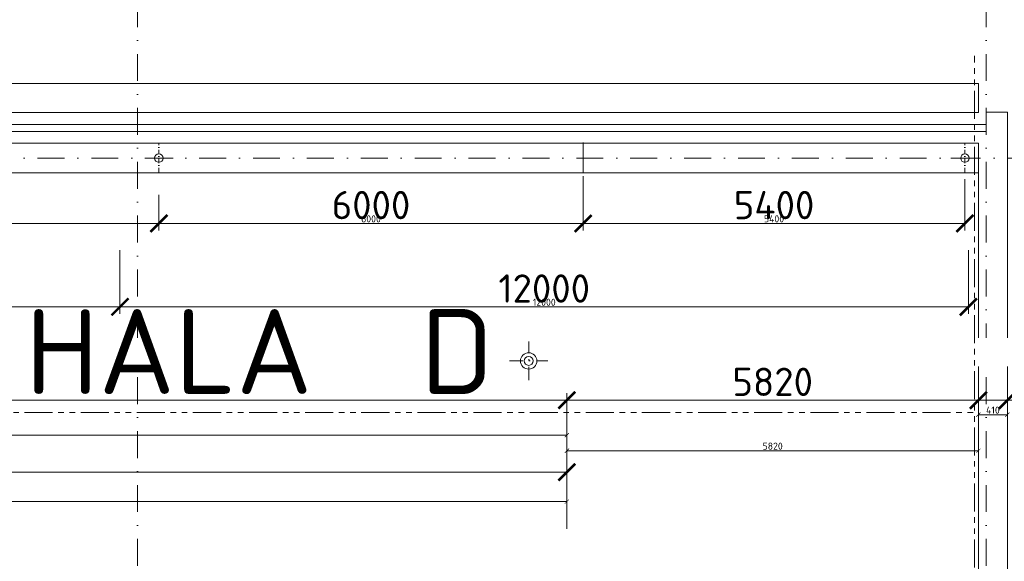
# Model space of a CAD drawing. Header units: millimetres. Extents: x -15830 to 4680139, y -28864 to 2281735.
# Tile 483 of 577: x 338811 to 352735, y 319879 to 327541. Entities that reach past the tile are written whole.
import ezdxf
from ezdxf import colors
from ezdxf.entities.mleader import LeaderData, LeaderLine
from ezdxf.math import Vec2, Vec3

# ---------------------------------------------------------------- set-up
doc = ezdxf.new("R2010")
doc.units = ezdxf.units.MM
for name, pattern in [('CENTERX2', [101.6, 63.5, -12.7, 12.7, -12.7]), ('DASHDOT', [25.4, 12.7, -6.35, 0, -6.35]), ('PHANTOM2', [31.75, 15.875, -3.175, 3.175, -3.175, 3.175, -3.175])]:
    doc.linetypes.add(name, pattern=pattern)
for name, color, linetype, lineweight in [('A99_N_koty-200', 5, 'Continuous', 5), ('A99_N_koty-200 @ 200', 5, 'Continuous', 5), ('A99_N_koty-200 @ 50', 5, 'Continuous', 5), ('A99_N_txt-popis-200', 240, 'Continuous', 5), ('A99_N_txt-popis-50 @ 200', 240, 'Continuous', 9), ('A99_S_kce-demolice', 30, 'Continuous', 20), ('A99_S_kce-pohl', 7, 'Continuous', 5), ('A99_S_osy', 1, 'CENTERX2', 5)]:
    doc.layers.add(name, color=color, linetype=linetype, lineweight=lineweight)
doc.styles.add('A99_kota', font='isocpeur.ttf', dxfattribs={"height": 2})
doc.styles.add('A99_popis', font='isocpeur.ttf')
doc.styles.add('ad_popis 100', font='isocpeur.ttf', dxfattribs={"height": 200})
doc.dimstyles.new('A99_kota_200 new', dxfattribs={"dimscale": 200, "dimtxt": 2, "dimasz": 1.2, "dimexe": 0.5, "dimexo": 1.5, "dimgap": 0.3, "dimtad": 1, "dimdec": 0, "dimzin": 3, "dimdsep": 46, "dimtxsty": 'A99_kota', "dimblk": 'ARCHTICK', "dimcen": 2.5, "dimazin": 2, "dimtfac": 0.75, "dimtdec": 0, "dimtmove": 2, "dimatfit": 0, "dimfxl": 0, "dimtolj": 1, "dimtzin": 0, "dimlwd": 5, "dimlwe": 5, "dimarcsym": 0})

# ---------------------------------------------------------------- blocks, each defined once
blk = doc.blocks.new('_ArchTick')
at = {"color": 0, "linetype": 'ByBlock', "const_width": 0.15}
blk.add_lwpolyline([(-0.5, -0.5), (0.5, 0.5)], dxfattribs=at)
blk = doc.blocks.new('*D73')
at = {"layer": 'A99_N_koty-200', "color": 0, "linetype": 'Continuous', "lineweight": 5, "transparency": 16777216}
for p, q in [((346549, 321358), (346549, 322258)), ((352369, 321758), (352369, 322258)), ((346549, 322158), (352369, 322158))]:
    blk.add_line(p, q, dxfattribs=at)
at = {"layer": 'Defpoints', "color": 0, "linetype": 'Continuous', "transparency": 16777216}
for p in [(352369, 322158), (352369, 321458), (346549, 319538)]:
    blk.add_point(p, dxfattribs=at)
at = {"layer": 'A99_N_koty-200', "color": 0, "linetype": 'Continuous', "lineweight": 5, "transparency": 16777216, "xscale": 240, "yscale": 240, "zscale": 240, "rotation": 180}
blk.add_blockref('_ArchTick', (346549, 322158), dxfattribs=at)
at = {"layer": 'A99_N_koty-200', "color": 0, "linetype": 'Continuous', "lineweight": 5, "transparency": 16777216, "xscale": 240, "yscale": 240, "zscale": 240}
blk.add_blockref('_ArchTick', (352369, 322158), dxfattribs=at)
at = {"layer": 'A99_N_koty-200', "color": 0, "linetype": 'Continuous', "transparency": 16777216, "insert": (349459, 322418), "char_height": 400, "attachment_point": 5, "style": 'A99_kota'}
blk.add_mtext('\\A1;5820', dxfattribs=at)
blk = doc.blocks.new('*D74')
at = {"layer": 'A99_N_koty-200', "color": 0, "linetype": 'Continuous', "lineweight": 5, "transparency": 16777216}
for p, q in [((346549, 321243), (346549, 321468)), ((346549, 321443), (352369, 321443)), ((352369, 321443), (352369, 321418))]:
    blk.add_line(p, q, dxfattribs=at)
at = {"layer": 'Defpoints', "color": 0, "linetype": 'Continuous', "transparency": 16777216}
for p in [(352369, 321458), (352369, 321443), (346549, 319538)]:
    blk.add_point(p, dxfattribs=at)
at = {"layer": 'A99_N_koty-200', "color": 0, "linetype": 'Continuous', "lineweight": 5, "transparency": 16777216, "xscale": 60, "yscale": 60, "zscale": 60, "rotation": 180}
blk.add_blockref('_ArchTick', (346549, 321443), dxfattribs=at)
at = {"layer": 'A99_N_koty-200', "color": 0, "linetype": 'Continuous', "lineweight": 5, "transparency": 16777216, "xscale": 60, "yscale": 60, "zscale": 60}
blk.add_blockref('_ArchTick', (352369, 321443), dxfattribs=at)
at = {"layer": 'A99_N_koty-200', "color": 0, "linetype": 'Continuous', "transparency": 16777216, "insert": (349459, 321508), "char_height": 100, "attachment_point": 5, "style": 'A99_kota'}
blk.add_mtext('\\A1;5820', dxfattribs=at)
blk = doc.blocks.new('*D75')
at = {"layer": 'A99_N_koty-200', "color": 0, "linetype": 'Continuous', "lineweight": 5, "transparency": 16777216}
for p, q in [((352369, 322158), (352369, 322258)), ((352779, 322158), (352779, 322258)), ((352369, 322158), (352129, 322158)), ((352779, 322158), (352369, 322158)), ((352779, 322158), (353019, 322158))]:
    blk.add_line(p, q, dxfattribs=at)
at = {"layer": 'Defpoints', "color": 0, "linetype": 'Continuous', "transparency": 16777216}
for p in [(352369, 322158), (352369, 322158), (352779, 321923)]:
    blk.add_point(p, dxfattribs=at)
at = {"layer": 'A99_N_koty-200', "color": 0, "linetype": 'Continuous', "lineweight": 5, "transparency": 16777216, "xscale": 240, "yscale": 240, "zscale": 240}
blk.add_blockref('_ArchTick', (352369, 322158), dxfattribs=at)
at = {"layer": 'A99_N_koty-200', "color": 0, "linetype": 'Continuous', "lineweight": 5, "transparency": 16777216, "xscale": 240, "yscale": 240, "zscale": 240, "rotation": 180}
blk.add_blockref('_ArchTick', (352779, 322158), dxfattribs=at)
at = {"layer": 'A99_N_koty-200', "color": 0, "linetype": 'Continuous', "transparency": 16777216, "insert": (353429, 322453), "char_height": 400, "attachment_point": 5, "style": 'A99_kota'}
blk.add_mtext('\\A1;410', dxfattribs=at)
blk = doc.blocks.new('*D76')
at = {"layer": 'A99_N_koty-200', "color": 0, "linetype": 'Continuous', "lineweight": 5, "transparency": 16777216}
for p, q in [((352369, 322083), (352369, 321928)), ((352779, 321953), (352369, 321953)), ((352779, 321953), (352779, 321978))]:
    blk.add_line(p, q, dxfattribs=at)
at = {"layer": 'Defpoints', "color": 0, "linetype": 'Continuous', "transparency": 16777216}
for p in [(352369, 322158), (352369, 321953), (352779, 321923)]:
    blk.add_point(p, dxfattribs=at)
at = {"layer": 'A99_N_koty-200', "color": 0, "linetype": 'Continuous', "lineweight": 5, "transparency": 16777216, "xscale": 60, "yscale": 60, "zscale": 60, "rotation": 180}
blk.add_blockref('_ArchTick', (352369, 321953), dxfattribs=at)
at = {"layer": 'A99_N_koty-200', "color": 0, "linetype": 'Continuous', "lineweight": 5, "transparency": 16777216, "xscale": 60, "yscale": 60, "zscale": 60}
blk.add_blockref('_ArchTick', (352779, 321953), dxfattribs=at)
at = {"layer": 'A99_N_koty-200', "color": 0, "linetype": 'Continuous', "transparency": 16777216, "insert": (352574, 322018), "char_height": 100, "attachment_point": 5, "style": 'A99_kota'}
blk.add_mtext('\\A1;410', dxfattribs=at)
blk = doc.blocks.new('*D510')
at = {"layer": 'A99_N_koty-200', "color": 0, "linetype": 'Continuous', "lineweight": 5, "transparency": 16777216}
for p, q in [((328229, 324278), (328229, 323378)), ((340229, 324278), (340229, 323378)), ((328229, 323478), (340229, 323478))]:
    blk.add_line(p, q, dxfattribs=at)
at = {"layer": 'Defpoints', "color": 0, "linetype": 'Continuous', "transparency": 16777216}
for p in [(328229, 325583), (340229, 325583), (340229, 323478)]:
    blk.add_point(p, dxfattribs=at)
at = {"layer": 'A99_N_koty-200', "color": 0, "linetype": 'Continuous', "lineweight": 5, "transparency": 16777216, "xscale": 240, "yscale": 240, "zscale": 240, "rotation": 180}
blk.add_blockref('_ArchTick', (328229, 323478), dxfattribs=at)
at = {"layer": 'A99_N_koty-200', "color": 0, "linetype": 'Continuous', "lineweight": 5, "transparency": 16777216, "xscale": 240, "yscale": 240, "zscale": 240}
blk.add_blockref('_ArchTick', (340229, 323478), dxfattribs=at)
at = {"layer": 'A99_N_koty-200', "color": 0, "linetype": 'Continuous', "transparency": 16777216, "insert": (334229, 323738), "char_height": 400, "attachment_point": 5, "style": 'A99_kota'}
blk.add_mtext('\\A1;12000', dxfattribs=at)
blk = doc.blocks.new('*D511')
at = {"layer": 'A99_N_koty-200', "color": 0, "linetype": 'Continuous', "lineweight": 5, "transparency": 16777216}
for p, q in [((328229, 323678), (328229, 323453)), ((340229, 323678), (340229, 323453)), ((328229, 323478), (340229, 323478))]:
    blk.add_line(p, q, dxfattribs=at)
at = {"layer": 'Defpoints', "color": 0, "linetype": 'Continuous', "transparency": 16777216}
for p in [(328229, 325583), (340229, 325583), (340229, 323478)]:
    blk.add_point(p, dxfattribs=at)
at = {"layer": 'A99_N_koty-200', "color": 0, "linetype": 'Continuous', "lineweight": 5, "transparency": 16777216, "xscale": 60, "yscale": 60, "zscale": 60, "rotation": 180}
blk.add_blockref('_ArchTick', (328229, 323478), dxfattribs=at)
at = {"layer": 'A99_N_koty-200', "color": 0, "linetype": 'Continuous', "lineweight": 5, "transparency": 16777216, "xscale": 60, "yscale": 60, "zscale": 60}
blk.add_blockref('_ArchTick', (340229, 323478), dxfattribs=at)
at = {"layer": 'A99_N_koty-200', "color": 0, "linetype": 'Continuous', "transparency": 16777216, "insert": (334229, 323543), "char_height": 100, "attachment_point": 5, "style": 'A99_kota'}
blk.add_mtext('\\A1;12000', dxfattribs=at)
blk = doc.blocks.new('*D514')
at = {"layer": 'A99_N_koty-200', "color": 0, "linetype": 'Continuous', "lineweight": 5, "transparency": 16777216}
for p, q in [((334779, 325312), (334779, 324558)), ((340779, 325063), (340779, 324558)), ((340779, 324658), (334779, 324658))]:
    blk.add_line(p, q, dxfattribs=at)
at = {"layer": 'Defpoints', "color": 0, "linetype": 'Continuous', "transparency": 16777216}
for p in [(334779, 325612), (340779, 325363), (334779, 324658)]:
    blk.add_point(p, dxfattribs=at)
at = {"layer": 'A99_N_koty-200', "color": 0, "linetype": 'Continuous', "lineweight": 5, "transparency": 16777216, "xscale": 240, "yscale": 240, "zscale": 240, "rotation": 180}
blk.add_blockref('_ArchTick', (334779, 324658), dxfattribs=at)
at = {"layer": 'A99_N_koty-200', "color": 0, "linetype": 'Continuous', "lineweight": 5, "transparency": 16777216, "xscale": 240, "yscale": 240, "zscale": 240}
blk.add_blockref('_ArchTick', (340779, 324658), dxfattribs=at)
at = {"layer": 'A99_N_koty-200', "color": 0, "linetype": 'Continuous', "transparency": 16777216, "insert": (337779, 324918), "char_height": 400, "attachment_point": 5, "style": 'A99_kota'}
blk.add_mtext('\\A1;6000', dxfattribs=at)
blk = doc.blocks.new('*D515')
at = {"layer": 'A99_N_koty-200', "color": 0, "linetype": 'Continuous', "lineweight": 5, "transparency": 16777216}
for p, q in [((334779, 324858), (334779, 324633)), ((340779, 324858), (340779, 324633)), ((340779, 324658), (334779, 324658))]:
    blk.add_line(p, q, dxfattribs=at)
at = {"layer": 'Defpoints', "color": 0, "linetype": 'Continuous', "transparency": 16777216}
for p in [(334779, 325612), (340779, 325363), (334779, 324658)]:
    blk.add_point(p, dxfattribs=at)
at = {"layer": 'A99_N_koty-200', "color": 0, "linetype": 'Continuous', "lineweight": 5, "transparency": 16777216, "xscale": 60, "yscale": 60, "zscale": 60, "rotation": 180}
blk.add_blockref('_ArchTick', (334779, 324658), dxfattribs=at)
at = {"layer": 'A99_N_koty-200', "color": 0, "linetype": 'Continuous', "lineweight": 5, "transparency": 16777216, "xscale": 60, "yscale": 60, "zscale": 60}
blk.add_blockref('_ArchTick', (340779, 324658), dxfattribs=at)
at = {"layer": 'A99_N_koty-200', "color": 0, "linetype": 'Continuous', "transparency": 16777216, "insert": (337779, 324723), "char_height": 100, "attachment_point": 5, "style": 'A99_kota'}
blk.add_mtext('\\A1;6000', dxfattribs=at)
blk = doc.blocks.new('*D516')
at = {"layer": 'A99_N_koty-200', "color": 0, "linetype": 'Continuous', "lineweight": 5, "transparency": 16777216}
for p, q in [((340229, 324278), (340229, 323378)), ((352229, 324278), (352229, 323378)), ((340229, 323478), (352229, 323478))]:
    blk.add_line(p, q, dxfattribs=at)
at = {"layer": 'Defpoints', "color": 0, "linetype": 'Continuous', "transparency": 16777216}
for p in [(340229, 325583), (352229, 325583), (352229, 323478)]:
    blk.add_point(p, dxfattribs=at)
at = {"layer": 'A99_N_koty-200', "color": 0, "linetype": 'Continuous', "lineweight": 5, "transparency": 16777216, "xscale": 240, "yscale": 240, "zscale": 240, "rotation": 180}
blk.add_blockref('_ArchTick', (340229, 323478), dxfattribs=at)
at = {"layer": 'A99_N_koty-200', "color": 0, "linetype": 'Continuous', "lineweight": 5, "transparency": 16777216, "xscale": 240, "yscale": 240, "zscale": 240}
blk.add_blockref('_ArchTick', (352229, 323478), dxfattribs=at)
at = {"layer": 'A99_N_koty-200', "color": 0, "linetype": 'Continuous', "transparency": 16777216, "insert": (346229, 323738), "char_height": 400, "attachment_point": 5, "style": 'A99_kota'}
blk.add_mtext('\\A1;12000', dxfattribs=at)
blk = doc.blocks.new('*D517')
at = {"layer": 'A99_N_koty-200', "color": 0, "linetype": 'Continuous', "lineweight": 5, "transparency": 16777216}
for p, q in [((340229, 323678), (340229, 323453)), ((352229, 323678), (352229, 323453)), ((340229, 323478), (352229, 323478))]:
    blk.add_line(p, q, dxfattribs=at)
at = {"layer": 'Defpoints', "color": 0, "linetype": 'Continuous', "transparency": 16777216}
for p in [(340229, 325583), (352229, 325583), (352229, 323478)]:
    blk.add_point(p, dxfattribs=at)
at = {"layer": 'A99_N_koty-200', "color": 0, "linetype": 'Continuous', "lineweight": 5, "transparency": 16777216, "xscale": 60, "yscale": 60, "zscale": 60, "rotation": 180}
blk.add_blockref('_ArchTick', (340229, 323478), dxfattribs=at)
at = {"layer": 'A99_N_koty-200', "color": 0, "linetype": 'Continuous', "lineweight": 5, "transparency": 16777216, "xscale": 60, "yscale": 60, "zscale": 60}
blk.add_blockref('_ArchTick', (352229, 323478), dxfattribs=at)
at = {"layer": 'A99_N_koty-200', "color": 0, "linetype": 'Continuous', "transparency": 16777216, "insert": (346229, 323543), "char_height": 100, "attachment_point": 5, "style": 'A99_kota'}
blk.add_mtext('\\A1;12000', dxfattribs=at)
blk = doc.blocks.new('*D518')
at = {"layer": 'A99_N_koty-200', "color": 0, "linetype": 'Continuous', "lineweight": 5, "transparency": 16777216}
for p, q in [((346779, 325327), (346779, 324558)), ((340779, 325063), (340779, 324558)), ((340779, 324658), (346779, 324658))]:
    blk.add_line(p, q, dxfattribs=at)
at = {"layer": 'Defpoints', "color": 0, "linetype": 'Continuous', "transparency": 16777216}
for p in [(346779, 325627), (340779, 325363), (346779, 324658)]:
    blk.add_point(p, dxfattribs=at)
at = {"layer": 'A99_N_koty-200', "color": 0, "linetype": 'Continuous', "lineweight": 5, "transparency": 16777216, "xscale": 240, "yscale": 240, "zscale": 240, "rotation": 180}
blk.add_blockref('_ArchTick', (340779, 324658), dxfattribs=at)
at = {"layer": 'A99_N_koty-200', "color": 0, "linetype": 'Continuous', "lineweight": 5, "transparency": 16777216, "xscale": 240, "yscale": 240, "zscale": 240}
blk.add_blockref('_ArchTick', (346779, 324658), dxfattribs=at)
at = {"layer": 'A99_N_koty-200', "color": 0, "linetype": 'Continuous', "transparency": 16777216, "insert": (343779, 324918), "char_height": 400, "attachment_point": 5, "style": 'A99_kota'}
blk.add_mtext('\\A1;6000', dxfattribs=at)
blk = doc.blocks.new('*D519')
at = {"layer": 'A99_N_koty-200', "color": 0, "linetype": 'Continuous', "lineweight": 5, "transparency": 16777216}
for p, q in [((340779, 324858), (340779, 324633)), ((346779, 324858), (346779, 324633)), ((340779, 324658), (346779, 324658))]:
    blk.add_line(p, q, dxfattribs=at)
at = {"layer": 'Defpoints', "color": 0, "linetype": 'Continuous', "transparency": 16777216}
for p in [(346779, 325627), (340779, 325363), (346779, 324658)]:
    blk.add_point(p, dxfattribs=at)
at = {"layer": 'A99_N_koty-200', "color": 0, "linetype": 'Continuous', "lineweight": 5, "transparency": 16777216, "xscale": 60, "yscale": 60, "zscale": 60, "rotation": 180}
blk.add_blockref('_ArchTick', (340779, 324658), dxfattribs=at)
at = {"layer": 'A99_N_koty-200', "color": 0, "linetype": 'Continuous', "lineweight": 5, "transparency": 16777216, "xscale": 60, "yscale": 60, "zscale": 60}
blk.add_blockref('_ArchTick', (346779, 324658), dxfattribs=at)
at = {"layer": 'A99_N_koty-200', "color": 0, "linetype": 'Continuous', "transparency": 16777216, "insert": (343779, 324723), "char_height": 100, "attachment_point": 5, "style": 'A99_kota'}
blk.add_mtext('\\A1;6000', dxfattribs=at)
blk = doc.blocks.new('*D520')
at = {"layer": 'A99_N_koty-200', "color": 0, "linetype": 'Continuous', "lineweight": 5, "transparency": 16777216}
for p, q in [((346779, 325312), (346779, 324558)), ((352179, 325283), (352179, 324558)), ((352179, 324658), (346779, 324658))]:
    blk.add_line(p, q, dxfattribs=at)
at = {"layer": 'Defpoints', "color": 0, "linetype": 'Continuous', "transparency": 16777216}
for p in [(346779, 325612), (352179, 325583), (346779, 324658)]:
    blk.add_point(p, dxfattribs=at)
at = {"layer": 'A99_N_koty-200', "color": 0, "linetype": 'Continuous', "lineweight": 5, "transparency": 16777216, "xscale": 240, "yscale": 240, "zscale": 240, "rotation": 180}
blk.add_blockref('_ArchTick', (346779, 324658), dxfattribs=at)
at = {"layer": 'A99_N_koty-200', "color": 0, "linetype": 'Continuous', "lineweight": 5, "transparency": 16777216, "xscale": 240, "yscale": 240, "zscale": 240}
blk.add_blockref('_ArchTick', (352179, 324658), dxfattribs=at)
at = {"layer": 'A99_N_koty-200', "color": 0, "linetype": 'Continuous', "transparency": 16777216, "insert": (349479, 324918), "char_height": 400, "attachment_point": 5, "style": 'A99_kota'}
blk.add_mtext('\\A1;5400', dxfattribs=at)
blk = doc.blocks.new('*D521')
at = {"layer": 'A99_N_koty-200', "color": 0, "linetype": 'Continuous', "lineweight": 5, "transparency": 16777216}
for p, q in [((346779, 324858), (346779, 324633)), ((352179, 324858), (352179, 324633)), ((352179, 324658), (346779, 324658))]:
    blk.add_line(p, q, dxfattribs=at)
at = {"layer": 'Defpoints', "color": 0, "linetype": 'Continuous', "transparency": 16777216}
for p in [(346779, 325612), (352179, 325583), (346779, 324658)]:
    blk.add_point(p, dxfattribs=at)
at = {"layer": 'A99_N_koty-200', "color": 0, "linetype": 'Continuous', "lineweight": 5, "transparency": 16777216, "xscale": 60, "yscale": 60, "zscale": 60, "rotation": 180}
blk.add_blockref('_ArchTick', (346779, 324658), dxfattribs=at)
at = {"layer": 'A99_N_koty-200', "color": 0, "linetype": 'Continuous', "lineweight": 5, "transparency": 16777216, "xscale": 60, "yscale": 60, "zscale": 60}
blk.add_blockref('_ArchTick', (352179, 324658), dxfattribs=at)
at = {"layer": 'A99_N_koty-200', "color": 0, "linetype": 'Continuous', "transparency": 16777216, "insert": (349479, 324723), "char_height": 100, "attachment_point": 5, "style": 'A99_kota'}
blk.add_mtext('\\A1;5400', dxfattribs=at)
blk = doc.blocks.new('*D556')
at = {"layer": 'A99_N_koty-200', "color": 0, "linetype": 'Continuous', "lineweight": 5, "transparency": 16777216}
for p, q in [((292204, 320339), (292204, 321239)), ((346549, 320339), (346549, 321239)), ((292204, 321139), (302229, 321139)), ((346549, 321139), (312789, 321139))]:
    blk.add_line(p, q, dxfattribs=at)
at = {"layer": 'Defpoints', "color": 0, "linetype": 'Continuous', "transparency": 16777216}
for p in [(346549, 321139), (292204, 319533), (346549, 319533)]:
    blk.add_point(p, dxfattribs=at)
at = {"layer": 'A99_N_koty-200', "color": 0, "linetype": 'Continuous', "lineweight": 5, "transparency": 16777216, "xscale": 240, "yscale": 240, "zscale": 240, "rotation": 180}
blk.add_blockref('_ArchTick', (292204, 321139), dxfattribs=at)
at = {"layer": 'A99_N_koty-200', "color": 0, "linetype": 'Continuous', "lineweight": 5, "transparency": 16777216, "xscale": 240, "yscale": 240, "zscale": 240}
blk.add_blockref('_ArchTick', (346549, 321139), dxfattribs=at)
at = {"layer": 'A99_N_koty-200', "color": 0, "linetype": 'Continuous', "transparency": 16777216, "insert": (307509, 321063), "char_height": 400, "attachment_point": 5, "style": 'A99_kota'}
blk.add_mtext('\\A1;stávající světlík s výplní z polykabronátu', dxfattribs=at)
blk = doc.blocks.new('*D557')
at = {"layer": 'A99_N_koty-200', "color": 0, "linetype": 'Continuous', "lineweight": 5, "transparency": 16777216}
for p, q in [((292204, 320523), (292204, 320748)), ((292204, 320723), (346549, 320723)), ((346549, 320523), (346549, 320748))]:
    blk.add_line(p, q, dxfattribs=at)
at = {"layer": 'Defpoints', "color": 0, "linetype": 'Continuous', "transparency": 16777216}
for p in [(346549, 320723), (292204, 319533), (346549, 319533)]:
    blk.add_point(p, dxfattribs=at)
at = {"layer": 'A99_N_koty-200', "color": 0, "linetype": 'Continuous', "lineweight": 5, "transparency": 16777216, "xscale": 60, "yscale": 60, "zscale": 60, "rotation": 180}
blk.add_blockref('_ArchTick', (292204, 320723), dxfattribs=at)
at = {"layer": 'A99_N_koty-200', "color": 0, "linetype": 'Continuous', "lineweight": 5, "transparency": 16777216, "xscale": 60, "yscale": 60, "zscale": 60}
blk.add_blockref('_ArchTick', (346549, 320723), dxfattribs=at)
at = {"layer": 'A99_N_koty-200', "color": 0, "linetype": 'Continuous', "transparency": 16777216, "insert": (319376, 320808), "char_height": 100, "attachment_point": 5, "style": 'A99_kota'}
blk.add_mtext('\\A1;stávající světlík s výplní z polykabronátu', dxfattribs=at)
blk = doc.blocks.new('*D642')
at = {"layer": 'A99_N_koty-200', "color": 0, "linetype": 'Continuous', "lineweight": 5, "transparency": 16777216}
for p, q in [((292479, 321358), (292479, 322258)), ((346549, 321358), (346549, 322258)), ((346549, 322158), (292479, 322158))]:
    blk.add_line(p, q, dxfattribs=at)
at = {"layer": 'Defpoints', "color": 0, "linetype": 'Continuous', "transparency": 16777216}
for p in [(292479, 322158), (292479, 319538), (346549, 319538)]:
    blk.add_point(p, dxfattribs=at)
at = {"layer": 'A99_N_koty-200', "color": 0, "linetype": 'Continuous', "lineweight": 5, "transparency": 16777216, "xscale": 240, "yscale": 240, "zscale": 240, "rotation": 180}
blk.add_blockref('_ArchTick', (292479, 322158), dxfattribs=at)
at = {"layer": 'A99_N_koty-200', "color": 0, "linetype": 'Continuous', "lineweight": 5, "transparency": 16777216, "xscale": 240, "yscale": 240, "zscale": 240}
blk.add_blockref('_ArchTick', (346549, 322158), dxfattribs=at)
at = {"layer": 'A99_N_koty-200', "color": 0, "linetype": 'Continuous', "transparency": 16777216, "insert": (310168, 322583), "char_height": 400, "attachment_point": 5, "style": 'A99_kota'}
blk.add_mtext('\\A1;54070', dxfattribs=at)
blk = doc.blocks.new('*D643')
at = {"layer": 'A99_N_koty-200', "color": 0, "linetype": 'Continuous', "lineweight": 5, "transparency": 16777216}
for p, q in [((292479, 321463), (292479, 321688)), ((346549, 321663), (292479, 321663)), ((346549, 321463), (346549, 321688))]:
    blk.add_line(p, q, dxfattribs=at)
at = {"layer": 'Defpoints', "color": 0, "linetype": 'Continuous', "transparency": 16777216}
for p in [(292479, 321663), (292479, 319538), (346549, 319538)]:
    blk.add_point(p, dxfattribs=at)
at = {"layer": 'A99_N_koty-200', "color": 0, "linetype": 'Continuous', "lineweight": 5, "transparency": 16777216, "xscale": 60, "yscale": 60, "zscale": 60, "rotation": 180}
blk.add_blockref('_ArchTick', (292479, 321663), dxfattribs=at)
at = {"layer": 'A99_N_koty-200', "color": 0, "linetype": 'Continuous', "lineweight": 5, "transparency": 16777216, "xscale": 60, "yscale": 60, "zscale": 60}
blk.add_blockref('_ArchTick', (346549, 321663), dxfattribs=at)
at = {"layer": 'A99_N_koty-200', "color": 0, "linetype": 'Continuous', "transparency": 16777216, "insert": (319514, 321728), "char_height": 100, "attachment_point": 5, "style": 'A99_kota'}
blk.add_mtext('\\A1;54070', dxfattribs=at)
blk = doc.blocks.new('*U813')
at = {"layer": 'A99_N_koty-200 @ 200', "linetype": 'Continuous'}
dim = blk.add_linear_dim(base=(352369, 322158), p1=(346549, 319538.3), p2=(352369, 321458.3), dimstyle='A99_kota_200 new', override={"dimscale": 200, "dimtix": 1, "dimtofl": 1, "dimtmove": 2, "dimatfit": 0}, dxfattribs=at)
dim.commit()
dim.dimension.update_dxf_attribs({"geometry": '*D73', "text_midpoint": (349459, 322418)})
at = {"layer": 'A99_N_koty-200 @ 50', "linetype": 'Continuous'}
dim = blk.add_linear_dim(base=(352369, 321443.3), p1=(346549, 319538.3), p2=(352369, 321458.3), dimstyle='A99_kota_200 new', override={"dimscale": 50, "dimtix": 1, "dimtofl": 1, "dimtmove": 2, "dimatfit": 0}, dxfattribs=at)
dim.commit()
dim.dimension.update_dxf_attribs({"geometry": '*D74', "text_midpoint": (349459, 321508.3)})
blk = doc.blocks.new('*U814')
at = {"layer": 'A99_N_koty-200 @ 200', "linetype": 'Continuous'}
dim = blk.add_linear_dim(base=(352369, 322158), p1=(352779, 321923), p2=(352369, 322158), angle=180, dimstyle='A99_kota_200 new', override={"dimscale": 200, "dimtix": 1, "dimtofl": 1, "dimtmove": 2, "dimatfit": 0}, dxfattribs=at)
dim.commit()
dim.dimension.update_dxf_attribs({"geometry": '*D75', "text_midpoint": (353429, 322453), "dimtype": 128})
at = {"layer": 'A99_N_koty-200 @ 50', "linetype": 'Continuous'}
dim = blk.add_linear_dim(base=(352369, 321953), p1=(352779, 321923), p2=(352369, 322158), angle=180, dimstyle='A99_kota_200 new', override={"dimscale": 50, "dimtix": 1, "dimtofl": 1, "dimtmove": 2, "dimatfit": 0}, dxfattribs=at)
dim.commit()
dim.dimension.update_dxf_attribs({"geometry": '*D76', "text_midpoint": (352574, 322018)})
blk = doc.blocks.new('*U874')
at = {"layer": 'A99_N_koty-200 @ 200', "linetype": 'Continuous'}
dim = blk.add_linear_dim(base=(340229, 323478.3), p1=(328229, 325583.3), p2=(340229, 325583.3), dimstyle='A99_kota_200 new', override={"dimscale": 200, "dimtix": 1, "dimtofl": 1, "dimtmove": 2, "dimatfit": 0}, dxfattribs=at)
dim.commit()
dim.dimension.update_dxf_attribs({"geometry": '*D510', "text_midpoint": (334229, 323738.3)})
at = {"layer": 'A99_N_koty-200 @ 50', "linetype": 'Continuous'}
dim = blk.add_linear_dim(base=(340229, 323478.3), p1=(328229, 325583.3), p2=(340229, 325583.3), dimstyle='A99_kota_200 new', override={"dimscale": 50, "dimtix": 1, "dimtofl": 1, "dimtmove": 2, "dimatfit": 0}, dxfattribs=at)
dim.commit()
dim.dimension.update_dxf_attribs({"geometry": '*D511', "text_midpoint": (334229, 323543.3)})
blk = doc.blocks.new('*U876')
at = {"layer": 'A99_N_koty-200 @ 200', "linetype": 'Continuous'}
dim = blk.add_linear_dim(base=(334779, 324657.8), p1=(340779, 325363.3), p2=(334779, 325612.4), angle=180, dimstyle='A99_kota_200 new', override={"dimscale": 200, "dimtix": 1, "dimtofl": 1, "dimtmove": 2, "dimatfit": 0}, dxfattribs=at)
dim.commit()
dim.dimension.update_dxf_attribs({"geometry": '*D514', "text_midpoint": (337779, 324917.8)})
at = {"layer": 'A99_N_koty-200 @ 50', "linetype": 'Continuous'}
dim = blk.add_linear_dim(base=(334779, 324657.8), p1=(340779, 325363.3), p2=(334779, 325612.4), angle=180, dimstyle='A99_kota_200 new', override={"dimscale": 50, "dimtix": 1, "dimtofl": 1, "dimtmove": 2, "dimatfit": 0}, dxfattribs=at)
dim.commit()
dim.dimension.update_dxf_attribs({"geometry": '*D515', "text_midpoint": (337779, 324722.8)})
blk = doc.blocks.new('*U877')
at = {"layer": 'A99_N_koty-200 @ 200', "linetype": 'Continuous'}
dim = blk.add_linear_dim(base=(352229, 323478.3), p1=(340229, 325583.3), p2=(352229, 325583.3), dimstyle='A99_kota_200 new', override={"dimscale": 200, "dimtix": 1, "dimtofl": 1, "dimtmove": 2, "dimatfit": 0}, dxfattribs=at)
dim.commit()
dim.dimension.update_dxf_attribs({"geometry": '*D516', "text_midpoint": (346229, 323738.3)})
at = {"layer": 'A99_N_koty-200 @ 50', "linetype": 'Continuous'}
dim = blk.add_linear_dim(base=(352229, 323478.3), p1=(340229, 325583.3), p2=(352229, 325583.3), dimstyle='A99_kota_200 new', override={"dimscale": 50, "dimtix": 1, "dimtofl": 1, "dimtmove": 2, "dimatfit": 0}, dxfattribs=at)
dim.commit()
dim.dimension.update_dxf_attribs({"geometry": '*D517', "text_midpoint": (346229, 323543.3)})
blk = doc.blocks.new('*U878')
at = {"layer": 'A99_N_koty-200 @ 200', "linetype": 'Continuous'}
dim = blk.add_linear_dim(base=(346779, 324657.8), p1=(340779, 325363.3), p2=(346779, 325627.1), dimstyle='A99_kota_200 new', override={"dimscale": 200, "dimtix": 1, "dimtofl": 1, "dimtmove": 2, "dimatfit": 0}, dxfattribs=at)
dim.commit()
dim.dimension.update_dxf_attribs({"geometry": '*D518', "text_midpoint": (343779, 324917.8)})
at = {"layer": 'A99_N_koty-200 @ 50', "linetype": 'Continuous'}
dim = blk.add_linear_dim(base=(346779, 324657.8), p1=(340779, 325363.3), p2=(346779, 325627.1), dimstyle='A99_kota_200 new', override={"dimscale": 50, "dimtix": 1, "dimtofl": 1, "dimtmove": 2, "dimatfit": 0}, dxfattribs=at)
dim.commit()
dim.dimension.update_dxf_attribs({"geometry": '*D519', "text_midpoint": (343779, 324722.8)})
blk = doc.blocks.new('*U879')
at = {"layer": 'A99_N_koty-200 @ 200', "linetype": 'Continuous'}
dim = blk.add_linear_dim(base=(346779, 324657.8), p1=(352179, 325583.3), p2=(346779, 325612.4), angle=180, dimstyle='A99_kota_200 new', override={"dimscale": 200, "dimtix": 1, "dimtofl": 1, "dimtmove": 2, "dimatfit": 0}, dxfattribs=at)
dim.commit()
dim.dimension.update_dxf_attribs({"geometry": '*D520', "text_midpoint": (349479, 324917.8)})
at = {"layer": 'A99_N_koty-200 @ 50', "linetype": 'Continuous'}
dim = blk.add_linear_dim(base=(346779, 324657.8), p1=(352179, 325583.3), p2=(346779, 325612.4), angle=180, dimstyle='A99_kota_200 new', override={"dimscale": 50, "dimtix": 1, "dimtofl": 1, "dimtmove": 2, "dimatfit": 0}, dxfattribs=at)
dim.commit()
dim.dimension.update_dxf_attribs({"geometry": '*D521', "text_midpoint": (349479, 324722.8)})
blk = doc.blocks.new('*U912')
at = {"layer": 'A99_N_koty-200 @ 200', "linetype": 'Continuous'}
dim = blk.add_linear_dim(base=(346549, 321138.5), p1=(292204, 319533.3), p2=(346549, 319533.3), text='stávající světlík s výplní z polykabronátu', dimstyle='A99_kota_200 new', override={"dimscale": 200, "dimtix": 1, "dimtofl": 1, "dimtmove": 2, "dimatfit": 0}, dxfattribs=at)
dim.commit()
dim.dimension.update_dxf_attribs({"geometry": '*D556', "text_midpoint": (307509, 321063.3), "dimtype": 128})
at = {"layer": 'A99_N_koty-200 @ 50', "linetype": 'Continuous'}
dim = blk.add_linear_dim(base=(346549, 320723.3), p1=(292204, 319533.3), p2=(346549, 319533.3), text='stávající světlík s výplní z polykabronátu', dimstyle='A99_kota_200 new', override={"dimscale": 50, "dimtix": 1, "dimtofl": 1, "dimtmove": 2, "dimatfit": 0}, dxfattribs=at)
dim.commit()
dim.dimension.update_dxf_attribs({"geometry": '*D557', "text_midpoint": (319376.5, 320808.3)})
blk = doc.blocks.new('*U916')
at = {"layer": 'A99_N_koty-200 @ 200', "linetype": 'Continuous'}
dim = blk.add_linear_dim(base=(292479, 322158), p1=(346549, 319538.3), p2=(292479, 319538.3), angle=180, dimstyle='A99_kota_200 new', override={"dimscale": 200, "dimtix": 1, "dimtofl": 1, "dimtmove": 2, "dimatfit": 0}, dxfattribs=at)
dim.commit()
dim.dimension.update_dxf_attribs({"geometry": '*D642', "text_midpoint": (310168.5, 322582.6), "dimtype": 128})
at = {"layer": 'A99_N_koty-200 @ 50', "linetype": 'Continuous'}
dim = blk.add_linear_dim(base=(292479, 321663.3), p1=(346549, 319538.3), p2=(292479, 319538.3), angle=180, dimstyle='A99_kota_200 new', override={"dimscale": 50, "dimtix": 1, "dimtofl": 1, "dimtmove": 2, "dimatfit": 0}, dxfattribs=at)
dim.commit()
dim.dimension.update_dxf_attribs({"geometry": '*D643', "text_midpoint": (319514, 321728.3)})

msp = doc.modelspace()

# ---------------------------------------------------------------- linework, layer by layer
at = {"layer": 'A99_S_kce-demolice', "linetype": 'PHANTOM2', "lineweight": 9, "ltscale": 25}
msp.add_lwpolyline([(219817.131, 321983.252), (352313.95, 321983.252)], dxfattribs=at)
at = {"layer": 'A99_S_kce-pohl', "linetype": 'Continuous', "ltscale": 25}
for p, q in [((219928.95, 326638.39), (352368.95, 326638.39)), ((219928.95, 326228.39), (352368.95, 326228.39))]:
    msp.add_line(p, q, dxfattribs=at)
for points in [[(352368.95, 326228.39), (352368.95, 326638.39)], [(352478.95, 326233.252), (352778.95, 326233.252), (352778.95, 308713.252)], [(346778.95, 325382.752), (346778.95, 325802.752)]]:
    msp.add_lwpolyline(points, dxfattribs=at)
for points in [[(219678.95, 326058.252), (352478.95, 326058.252), (352478.95, 325958.252), (219678.95, 325958.252)], [(352368.95, 325373.252), (352368.95, 325793.252), (219928.95, 325793.252), (219928.95, 325373.252)]]:
    msp.add_lwpolyline(points, close=True, dxfattribs=at)
at = {"layer": 'A99_S_kce-pohl', "linetype": 'DASHDOT', "lineweight": 5, "ltscale": 5}
for points in [[(340778.95, 325383.252), (340778.95, 325783.252)], [(352178.95, 325383.252), (352178.95, 325783.252)], [(340578.95, 325583.252), (340978.95, 325583.252)], [(351978.95, 325583.252), (352378.95, 325583.252)]]:
    msp.add_lwpolyline(points, dxfattribs=at)
at = {"layer": 'A99_S_kce-pohl', "linetype": 'Continuous', "lineweight": 9}
msp.add_lwpolyline([(352368.95, 325453.252), (352368.95, 308303.252)], dxfattribs=at)
at = {"layer": 'A99_S_kce-pohl', "linetype": 'Continuous'}
for centre in [(340778.95, 325583.252), (352178.95, 325583.252)]:
    msp.add_circle(centre, 60, dxfattribs=at)
at = {"layer": 'A99_S_osy', "linetype": 'DASHDOT', "lineweight": 5, "ltscale": 30}
for points in [[(340478.95, 344583.252), (340478.95, 268673.252)], [(352478.95, 344583.252), (352478.95, 241173.252)], [(366878.95, 325583.252), (218303.95, 325583.252)]]:
    msp.add_lwpolyline(points, dxfattribs=at)

# ---------------------------------------------------------------- block references
at = {"layer": 'A99_N_koty-200'}
for name in ['*U874', '*U876', '*U877', '*U878', '*U879', '*U813', '*U814']:
    msp.add_blockref(name, (0, 0), dxfattribs=at)

# ---------------------------------------------------------------- texts
at = {"layer": 'A99_N_txt-popis-200', "lineweight": 9, "ltscale": 5, "style": 'ad_popis 100'}
msp.add_text('HALA  D', height=1200, dxfattribs=at).set_placement((338888.661, 322247.056))

# ---------------------------------------------------------------- next in the draw order: leaders
at = {"layer": 'A99_N_txt-popis-50 @ 200', "lineweight": 9}
ml = msp.add_multileader_mtext('Standard', dxfattribs=at)
ml.set_content('\\A1;{\\C256;dilatace objektu}', color=1, style='A99_popis')
ml.set_leader_properties(color=256, linetype='ByLayer', lineweight=-1)
ml.build(insert=Vec2(0, 0))
ml.multileader.update_dxf_attribs({"dogleg_length": 3.225, "arrow_head_size": 200, "scale": 200})
ctx = ml.context
ctx.base_point, ctx.scale, ctx.char_height, ctx.arrow_head_size, ctx.landing_gap_size, ctx.plane_origin = Vec3(294326.45, 322776.477), 200, 400, 200, 250, Vec3(300296.45, 318280.452)
notes = []
notes.append((ctx, [(0, (1, 1, 0), (293681.45, 322776.477), (1, 0), 645, [(0, [(292206.45, 322776.477)], 0, [])])]))
ctx.mtext.insert, ctx.mtext.width, ctx.mtext.flow_direction = Vec3(294576.45, 323036.477), 3964.39176, 5
ctx.mtext.has_bg_fill, ctx.mtext.bg_color, ctx.mtext.bg_scale_factor, ctx.mtext.bg_transparency, ctx.mtext.use_window_bg_color = 1, -1073741824, 1, 0, 1
for ctx, leaders in notes:
    for number, flags, end, landing, length, lines in leaders:
        leader = LeaderData()
        leader.index, (leader.has_last_leader_line, leader.has_dogleg_vector, leader.attachment_direction) = number, flags
        leader.last_leader_point, leader.dogleg_vector, leader.dogleg_length = Vec3(end), Vec3(landing), length
        for number, points, colour, breaks in lines:
            line = LeaderLine()
            line.index, line.vertices, line.color, line.breaks = number, Vec3.list(points), colors.encode_raw_color(colour), breaks
            leader.lines.append(line)
        ctx.leaders.append(leader)

# ---------------------------------------------------------------- next in the draw order: linework, layer by layer
at = {"layer": 'A99_S_kce-demolice', "linetype": 'PHANTOM2', "lineweight": 9, "ltscale": 25}
msp.add_lwpolyline([(352313.95, 301533.252), (352313.95, 327030.752)], dxfattribs=at)
at = {"layer": 'A99_S_kce-demolice', "linetype": 'DASHDOT', "lineweight": 5, "ltscale": 15}
for points in [[(346008.95, 322440.987), (346008.95, 322985.987)], [(345736.45, 322713.487), (346281.45, 322713.487)]]:
    msp.add_lwpolyline(points, dxfattribs=at)
at = {"layer": 'A99_S_kce-demolice', "linetype": 'Continuous', "lineweight": 5, "ltscale": 0.5}
for radius in [115.974, 62.5]:
    msp.add_circle((346008.95, 322713.487), radius, dxfattribs=at)

# ---------------------------------------------------------------- next in the draw order: block references
at = {"layer": 'A99_N_koty-200'}
for name in ['*U912', '*U916']:
    msp.add_blockref(name, (0, 0), dxfattribs=at)

doc.saveas('drawing.dxf')
